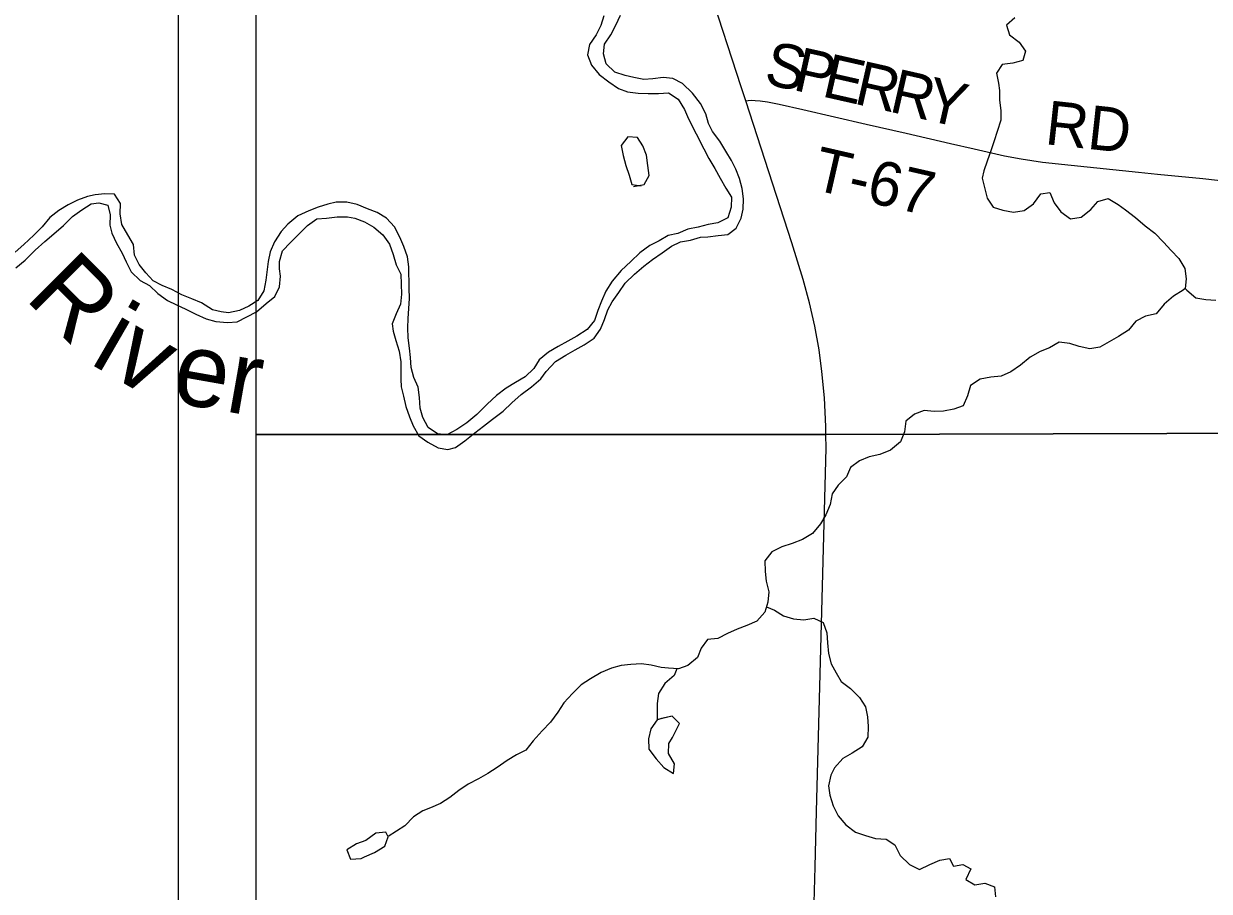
# Model space of a CAD drawing. Extents: x 0 to 34, y 0 to 22.
# Drawn here: x 7.014 to 8.545, y 5.565 to 6.686 of the extents above; entities that cross this region are included whole.
import ezdxf

# ---------------------------------------------------------------- set-up
doc = ezdxf.new("R2010")
doc.units = 0
for name, color, linetype in [('GM_X_Major_River', 7, 'Continuous'), ('GM_X_Major_River_Text', 7, 'Continuous'), ('GM_X_Minor_Lake', 7, 'Continuous'), ('GM_X_Minor_River', 7, 'Continuous'), ('GM_X_Rail_Line', 7, 'Continuous'), ('GM_X_State_Route', 7, 'Continuous'), ('GM_X_Township_Road', 7, 'Continuous'), ('GM_X_Township_Road_Text', 7, 'Continuous'), ('SH_Cut_Line', 7, 'Continuous'), ('SH_Data', 7, 'Continuous')]:
    doc.layers.add(name, color=color, linetype=linetype)

msp = doc.modelspace()

# ---------------------------------------------------------------- linework, layer by layer
at = {"layer": 'GM_X_Major_River'}
for points in [[(7.763, 6.6964), (7.7593, 6.6838), (7.753, 6.6716), (7.7448, 6.6593), (7.7422, 6.646)], [(7.7628, 6.647), (7.7641, 6.6599), (7.772, 6.6718), (7.7787, 6.6844), (7.7846, 6.697)], [(7.7422, 6.646), (7.747, 6.6324), (7.757, 6.6207), (7.7696, 6.611), (7.7819, 6.6024), (7.7938, 6.598), (7.8075, 6.5966), (7.8204, 6.596), (7.8337, 6.5961), (7.8466, 6.5967), (7.8593, 6.5888), (7.8671, 6.5752), (7.8725, 6.5631), (7.8923, 6.5246), (7.8986, 6.5121), (7.9063, 6.4989), (7.9133, 6.4865), (7.9207, 6.4736), (7.9281, 6.4619), (7.9274, 6.449), (7.9234, 6.4353), (7.9102, 6.4287), (7.898, 6.4266), (7.8851, 6.4234), (7.8715, 6.4206), (7.8586, 6.4152), (7.8461, 6.4123), (7.8344, 6.4058), (7.8226, 6.3995), (7.8094, 6.3903), (7.7981, 6.3791), (7.7857, 6.3672), (7.7737, 6.3534), (7.7655, 6.3407), (7.7599, 6.3278), (7.7555, 6.3155), (7.7511, 6.3026), (7.7417, 6.2911), (7.7281, 6.2825), (7.7168, 6.276), (7.7043, 6.269), (7.6918, 6.2616), (7.6798, 6.252), (7.6727, 6.2405), (7.6614, 6.2301), (7.6489, 6.2227), (7.6368, 6.2154), (7.6244, 6.2057), (7.6123, 6.1946), (7.5992, 6.1811), (7.586, 6.1703), (7.5731, 6.1618), (7.5603, 6.1548), (7.5481, 6.1562), (7.5362, 6.1644), (7.5292, 6.1773), (7.526, 6.1894), (7.5251, 6.2031), (7.5234, 6.2167), (7.5176, 6.2292), (7.5144, 6.2421), (7.5135, 6.255), (7.5122, 6.2671), (7.5102, 6.2804), (7.51, 6.2933), (7.5106, 6.3055), (7.5112, 6.3184), (7.5122, 6.331), (7.5117, 6.3446), (7.5114, 6.372), (7.5094, 6.3849), (7.5046, 6.3982), (7.4996, 6.4103), (7.4926, 6.4235), (7.4825, 6.4351), (7.4703, 6.4422), (7.4577, 6.447), (7.4447, 6.4526), (7.431, 6.4554), (7.4173, 6.4557), (7.4066, 6.4529), (7.3941, 6.4493), (7.382, 6.4442), (7.368, 6.438), (7.3548, 6.4272), (7.3466, 6.4176), (7.3376, 6.4042), (7.3324, 6.3916), (7.3295, 6.379), (7.3267, 6.3547), (7.3238, 6.341), (7.3164, 6.3287), (7.3047, 6.3214), (7.2926, 6.3155), (7.2785, 6.3127), (7.269, 6.3141), (7.2575, 6.3166), (7.2437, 6.3256), (7.2311, 6.3308), (7.2181, 6.3359), (7.2051, 6.3426)], [(7.3146, 6.3139), (7.3271, 6.3247), (7.3384, 6.3339), (7.3443, 6.3461), (7.3457, 6.3598), (7.3441, 6.3693), (7.3443, 6.3788), (7.348, 6.3925), (7.3585, 6.4033), (7.369, 6.4144), (7.3803, 6.4256), (7.3924, 6.4341), (7.4049, 6.435), (7.4186, 6.4367), (7.4319, 6.4365), (7.4415, 6.4347), (7.4541, 6.4302), (7.4659, 6.4232), (7.4778, 6.4134), (7.4863, 6.4014), (7.4911, 6.3881), (7.495, 6.3745), (7.5009, 6.3624), (7.5014, 6.3498), (7.5019, 6.3369), (7.5005, 6.3236), (7.495, 6.3114), (7.4898, 6.2984), (7.491, 6.2889), (7.4946, 6.2768), (7.4986, 6.2632), (7.501, 6.2495), (7.5011, 6.24), (7.5009, 6.2271), (7.5014, 6.2172), (7.5042, 6.2051), (7.5074, 6.1918), (7.5121, 6.1782), (7.5168, 6.1665), (7.5241, 6.1536), (7.5356, 6.1454), (7.549, 6.1384), (7.5616, 6.1362), (7.5715, 6.1386), (7.5836, 6.1471), (7.5964, 6.1575), (7.6077, 6.166), (7.6194, 6.1753), (7.633, 6.1857), (7.6442, 6.1965), (7.6563, 6.2069), (7.6695, 6.2169), (7.6819, 6.2273), (7.6887, 6.2369), (7.7007, 6.2499), (7.7139, 6.2581), (7.726, 6.2647), (7.7377, 6.2713), (7.7506, 6.2798), (7.7588, 6.2916), (7.764, 6.3039), (7.7684, 6.3164), (7.774, 6.3268), (7.7826, 6.339), (7.7905, 6.3509), (7.8025, 6.3624), (7.8146, 6.3728), (7.8259, 6.3813), (7.8383, 6.3902), (7.8504, 6.3987), (7.8621, 6.4042), (7.875, 6.4066), (7.8879, 6.4102), (7.8974, 6.411), (7.9107, 6.4123), (7.9233, 6.414), (7.9342, 6.4221), (7.9405, 6.4351), (7.9431, 6.4465), (7.9433, 6.4598), (7.9416, 6.4731), (7.9384, 6.486), (7.9337, 6.4981), (7.9279, 6.5094), (7.9205, 6.5215), (7.9128, 6.5343), (7.9035, 6.5468), (7.8984, 6.557), (7.8949, 6.5699), (7.8879, 6.5831), (7.8775, 6.5966), (7.8648, 6.609), (7.8521, 6.6153), (7.8396, 6.6167), (7.8263, 6.6151), (7.8149, 6.6142), (7.8019, 6.6167), (7.7905, 6.6192), (7.7775, 6.6236), (7.7663, 6.6341), (7.7628, 6.647)], [(7.2051, 6.3426), (7.1929, 6.3478), (7.181, 6.3541), (7.1718, 6.3643), (7.1629, 6.3752), (7.1571, 6.3873), (7.1558, 6.401), (7.1484, 6.4134), (7.1407, 6.4266), (7.1386, 6.4403), (7.1388, 6.454), (7.1311, 6.4657), (7.1185, 6.4663), (7.106, 6.465), (7.0961, 6.463), (7.0832, 6.4583), (7.0715, 6.4521), (7.0594, 6.4447), (7.0477, 6.4358), (7.0376, 6.4239), (7.0271, 6.4128), (7.0139, 6.4008), (7.003, 6.3908)], [(7.0036, 6.3707), (7.0156, 6.3807), (7.0288, 6.3934), (7.0412, 6.4046), (7.0529, 6.4146), (7.0654, 6.4254), (7.077, 6.4369), (7.0891, 6.4458), (7.1012, 6.4535), (7.1107, 6.4548), (7.1225, 6.4519), (7.1257, 6.4394), (7.1251, 6.4257), (7.1278, 6.4155), (7.1337, 6.4026), (7.1411, 6.3898), (7.1461, 6.3784), (7.1528, 6.3656), (7.1643, 6.3543), (7.1762, 6.348), (7.1873, 6.3375), (7.1996, 6.3285), (7.2114, 6.3229), (7.2233, 6.3174), (7.2363, 6.3107), (7.2497, 6.3048), (7.2619, 6.3015), (7.2771, 6.3001), (7.2897, 6.301), (7.3022, 6.3073), (7.3146, 6.3139)]]:
    msp.add_lwpolyline(points, dxfattribs=at)
at = {"layer": 'GM_X_Minor_Lake'}
for points in [[(7.8064, 6.5391), (7.7939, 6.54), (7.7854, 6.5287), (7.7879, 6.5157), (7.7915, 6.5028), (7.7959, 6.4906), (7.7992, 6.4784), (7.8083, 6.4771)], [(7.8064, 6.5391), (7.7939, 6.54), (7.7854, 6.5287), (7.7879, 6.5157), (7.7915, 6.5028), (7.7959, 6.4906), (7.7992, 6.4784), (7.8114, 6.4767)], [(7.8015, 6.476), (7.8152, 6.4782), (7.8218, 6.4899), (7.8201, 6.5028), (7.8183, 6.5161), (7.8135, 6.5283), (7.8064, 6.5391)], [(7.8083, 6.4771), (7.8152, 6.4782), (7.8218, 6.4899), (7.8201, 6.5028), (7.8183, 6.5161), (7.8135, 6.5283), (7.8064, 6.5391)], [(7.8383, 5.7887), (7.8319, 5.7867), (7.8236, 5.7752), (7.8207, 5.7622), (7.8212, 5.7489), (7.8309, 5.7365), (7.8405, 5.7252), (7.8532, 5.7174), (7.8542, 5.7299), (7.8468, 5.7431), (7.847, 5.7561), (7.8517, 5.7641)], [(7.8377, 5.7885), (7.8319, 5.7867), (7.8236, 5.7752), (7.8207, 5.7622), (7.8212, 5.7489), (7.8309, 5.7365), (7.8405, 5.7252), (7.8532, 5.7174), (7.8542, 5.7299), (7.8468, 5.7431), (7.847, 5.7561), (7.8517, 5.7641)], [(7.8517, 5.7641), (7.8541, 5.7683), (7.8608, 5.7821), (7.8512, 5.7915), (7.8377, 5.7885)], [(7.8517, 5.7641), (7.8541, 5.7683), (7.8608, 5.7821), (7.8512, 5.7915), (7.8383, 5.7887)], [(7.4847, 5.6357), (7.4816, 5.6417), (7.4687, 5.6404), (7.4559, 5.6307), (7.4438, 5.6268), (7.4313, 5.6187), (7.436, 5.6069), (7.4497, 5.6075)], [(7.4847, 5.6356), (7.4816, 5.6417), (7.4687, 5.6404), (7.4559, 5.6307), (7.4438, 5.6268), (7.4313, 5.6187), (7.436, 5.6069), (7.4497, 5.6075)], [(7.4497, 5.6075), (7.4542, 5.6098), (7.4671, 5.6153), (7.4803, 5.6234), (7.4847, 5.6357)], [(7.4497, 5.6075), (7.4542, 5.6098), (7.4671, 5.6153), (7.4803, 5.6234), (7.4847, 5.6356)]]:
    msp.add_lwpolyline(points, dxfattribs=at)
at = {"layer": 'GM_X_Minor_River'}
for points in [[(8.2937, 6.6938), (8.2831, 6.6842), (8.2871, 6.6717), (8.2997, 6.6623), (8.3075, 6.6506), (8.3042, 6.6388), (8.2913, 6.6352), (8.2776, 6.6336), (8.2701, 6.6221), (8.2729, 6.6092), (8.2742, 6.5997), (8.2743, 6.5875), (8.276, 6.5739), (8.2758, 6.5613), (8.271, 6.5468), (8.2673, 6.5346), (8.2629, 6.522), (8.2581, 6.5087), (8.2537, 6.4961), (8.2519, 6.4866), (8.2547, 6.4744), (8.2582, 6.4608), (8.266, 6.4491), (8.2782, 6.4454), (8.2923, 6.4426), (8.306, 6.4446), (8.3181, 6.4535), (8.3274, 6.4662), (8.3392, 6.4682), (8.3447, 6.4546), (8.3532, 6.4429), (8.3658, 6.4339), (8.3795, 6.436), (8.3919, 6.446), (8.4009, 6.4564), (8.4146, 6.4603), (8.4272, 6.4525), (8.4368, 6.4458), (8.4499, 6.4356), (8.4622, 6.4251), (8.4748, 6.4154), (8.486, 6.4038), (8.496, 6.3932), (8.5056, 6.3827), (8.5134, 6.3699), (8.5151, 6.3566), (8.5141, 6.344)], [(8.5141, 6.344), (8.5114, 6.3417), (8.499, 6.334), (8.4869, 6.3236), (8.4764, 6.3113), (8.4627, 6.3085), (8.4502, 6.3019), (8.4405, 6.2904), (8.428, 6.2822), (8.4159, 6.2753), (8.4035, 6.2683), (8.3906, 6.2659), (8.3772, 6.2691), (8.365, 6.2732), (8.3513, 6.2745), (8.3388, 6.2672), (8.3267, 6.2625), (8.3138, 6.2555), (8.3014, 6.2451), (8.2889, 6.2362), (8.2764, 6.2307), (8.2628, 6.2294), (8.2491, 6.227), (8.2366, 6.2189), (8.2326, 6.2055), (8.2271, 6.1925), (8.2153, 6.1882), (8.2016, 6.1854), (8.1899, 6.1853), (8.1769, 6.1863), (8.1644, 6.1819), (8.1531, 6.1727), (8.1514, 6.159), (8.1462, 6.146), (8.1334, 6.1352), (8.1197, 6.1297), (8.1057, 6.1265), (8.0932, 6.1214), (8.0815, 6.1129), (8.0763, 6.1007), (8.0658, 6.09), (8.0579, 6.0789), (8.0554, 6.0651), (8.0499, 6.0518), (8.0428, 6.0399), (8.0326, 6.0276), (8.0198, 6.0199), (8.0065, 6.0148), (7.9929, 6.0101), (7.98, 6.0039), (7.971, 5.992), (7.9716, 5.9783), (7.9729, 5.9658), (7.976, 5.9521), (7.9751, 5.9388), (7.971, 5.9258), (7.9609, 5.9143), (7.9476, 5.9085), (7.9355, 5.9038), (7.923, 5.8983), (7.9105, 5.8917), (7.8969, 5.8904), (7.889, 5.8793), (7.8842, 5.8675), (7.8718, 5.8571), (7.8596, 5.8527), (7.8467, 5.8534), (7.8372, 5.8544), (7.8242, 5.8573), (7.8116, 5.859), (7.7979, 5.8581), (7.7854, 5.8568), (7.7729, 5.8536), (7.7596, 5.8478), (7.746, 5.8397), (7.734, 5.8319), (7.7227, 5.8208), (7.7114, 5.8088), (7.7039, 5.7966), (7.6942, 5.7836), (7.6833, 5.7724), (7.672, 5.7598), (7.6623, 5.7475), (7.6502, 5.7416), (7.6384, 5.7343), (7.6252, 5.7254), (7.6135, 5.7173), (7.6011, 5.7107), (7.5878, 5.7037), (7.5757, 5.6956), (7.5641, 5.6863), (7.552, 5.6786), (7.5391, 5.6731), (7.5292, 5.6692), (7.5172, 5.6614), (7.5059, 5.6499), (7.4845, 5.636)], [(8.5141, 6.344), (8.5162, 6.3418), (8.5275, 6.3318), (8.5404, 6.3297), (8.5533, 6.3288)], [(7.9731, 5.9327), (7.9835, 5.9283), (7.995, 5.9212), (8.008, 5.9172), (8.0213, 5.9162), (8.0343, 5.9182), (8.0465, 5.9127), (8.0512, 5.899), (8.0521, 5.8861), (8.0534, 5.8725), (8.0566, 5.8592), (8.0632, 5.8475), (8.0698, 5.8362), (8.0817, 5.8272), (8.0932, 5.8155), (8.101, 5.8035), (8.1038, 5.7906), (8.1043, 5.778), (8.1041, 5.7644), (8.0966, 5.7521), (8.0838, 5.7436), (8.0717, 5.737), (8.0608, 5.7247), (8.0563, 5.7152), (8.0534, 5.7014), (8.0551, 5.6893), (8.0591, 5.6757), (8.0657, 5.6628), (8.0757, 5.6512), (8.088, 5.6418), (8.101, 5.6374), (8.1139, 5.6337), (8.1276, 5.6328), (8.1388, 5.6253), (8.1458, 5.6117), (8.1577, 5.5997), (8.1707, 5.5934), (8.1843, 5.6), (8.1972, 5.6054), (8.2097, 5.6075), (8.2148, 5.5977), (8.2269, 5.6001), (8.2372, 5.5945), (8.2306, 5.5807), (8.2424, 5.5737), (8.2553, 5.5757), (8.2676, 5.5709), (8.2688, 5.558)], [(7.8572, 5.8529), (7.854, 5.8439), (7.842, 5.8339), (7.8337, 5.8209), (7.832, 5.808), (7.8318, 5.7867)]]:
    msp.add_lwpolyline(points, dxfattribs=at)
at = {"layer": 'GM_X_Rail_Line'}
for points in [[(7.3135, 10.4647), (7.3135, 6.1554), (8.0498, 6.1556), (8.7838, 6.1574), (8.7822, 6.1994), (8.7804, 6.234), (8.776, 6.3343), (8.7742, 6.3748), (8.7727, 6.4182), (8.7727, 6.4431), (8.7721, 6.4561), (8.7457, 7.068)], [(8.8051, 5.4939), (8.8023, 5.5883), (8.793, 5.6866), (8.7942, 5.689), (8.8005, 5.7012), (8.8029, 5.7052), (8.8038, 5.7088), (8.8035, 5.7137), (8.8027, 5.7184), (8.8015, 5.722), (8.8004, 5.7254), (8.7995, 5.7282), (8.7981, 5.7346), (8.7976, 5.74), (8.7953, 5.7685), (8.7925, 5.8197), (8.7904, 5.9074), (8.7896, 5.9438), (8.7885, 5.9811), (8.7838, 6.1574), (8.0498, 6.1556), (7.3135, 6.1554), (7.3135, 3.6647)]]:
    msp.add_lwpolyline(points, dxfattribs=at)
at = {"layer": 'GM_X_State_Route'}
msp.add_lwpolyline([(8.0346, 5.5503), (8.0361, 5.5969), (8.0379, 5.6684), (8.0421, 5.83), (8.0501, 6.1378), (8.05, 6.155), (8.0499, 6.1657), (8.0479, 6.2029), (8.0448, 6.237), (8.041, 6.2647), (8.0354, 6.2952), (8.0286, 6.3255), (8.0206, 6.3555), (8.0058, 6.403), (7.9464, 6.5864), (7.9405, 6.6047), (7.8997, 6.7308)], dxfattribs=at)
at = {"layer": 'GM_X_Township_Road'}
msp.add_lwpolyline([(7.9464, 6.5864), (7.9494, 6.5871), (7.9534, 6.5872), (7.9587, 6.5868), (7.965, 6.5864), (7.9743, 6.5851), (7.9896, 6.5822), (8.02, 6.5754), (8.1018, 6.5565), (8.1535, 6.5449), (8.211, 6.5314), (8.2413, 6.5243), (8.2807, 6.5155), (8.3021, 6.5114), (8.3298, 6.5074), (8.3668, 6.5033), (8.4535, 6.4943), (8.4782, 6.4918), (8.5368, 6.486), (8.5706, 6.4824)], dxfattribs=at)
at = {"layer": 'SH_Cut_Line'}
msp.add_lwpolyline([(7.3135, 10.4647), (7.3135, 3.6647)], dxfattribs=at)
at = {"layer": 'SH_Data'}
for p, q in [((7.2135, 10.5647), (7.2135, 3.5647)), ((7.3135, 10.4647), (7.3135, 3.6647))]:
    msp.add_line(p, q, dxfattribs=at)

# ---------------------------------------------------------------- texts
at = {"layer": 'GM_X_Major_River_Text'}
for s, height, rotation, p in [('R', 0.0948, 314.9947, (7.0141, 6.3315)), ('iv', 0.09475, 329.9949, (7.0974, 6.2479)), ('er', 0.09475, 349.9955, (7.2027, 6.1979))]:
    msp.add_text(s, height=height, rotation=rotation, dxfattribs=at).set_placement(p)
at = {"layer": 'GM_X_Township_Road_Text'}
for s, height, rotation, p in [('S', 0.0568, 348.9589, (7.9686, 6.6082)), ('P', 0.0568, 347.4506, (8.0058, 6.6009)), ('E', 0.0568, 347.2174, (8.0431, 6.5926)), ('R', 0.0568, 347.2153, (8.0846, 6.5832)), ('R', 0.0568, 347.2153, (8.1301, 6.5729)), ('Y', 0.0568, 347.2132, (8.1756, 6.5625)), ('RD', 0.05682, 353.7166, (8.3316, 6.5307)), ('T-67', 0.05682, 347.0578, (8.0304, 6.4725))]:
    msp.add_text(s, height=height, rotation=rotation, dxfattribs=at).set_placement(p)

doc.saveas('drawing.dxf')
